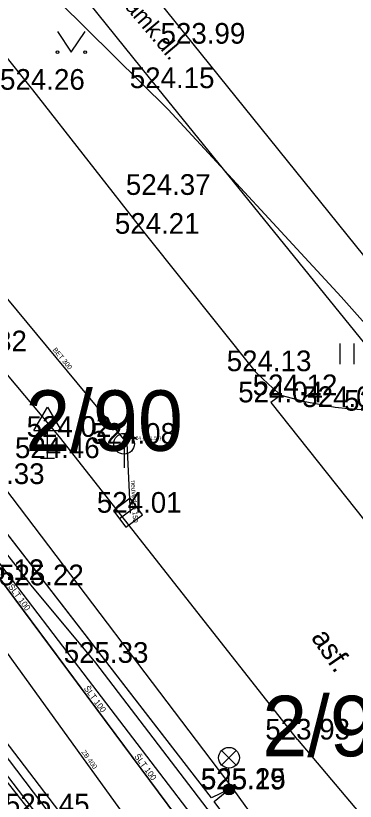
# Model space of a CAD drawing. Extents: x -668867 to -667827, y -1131943 to -1131019.
# Drawn here: x -668634.34 to -668622.05, y -1131290.21 to -1131261.74 of the extents above; entities that cross this region are included whole.
import ezdxf

# ---------------------------------------------------------------- set-up
doc = ezdxf.new("R2010")
doc.units = 0
for name, color, linetype in [('G_Bod_tecka', 7, 'Continuous'), ('G_Bod_vyska', 7, 'Continuous'), ('G_Breh_Teren', 7, 'Continuous'), ('G_Cesty_Schody', 7, 'Continuous'), ('G_Objekty_dopravni', 7, 'Continuous'), ('G_Objekty_technicke', 7, 'Continuous'), ('G_Plochy_zpevnene', 7, 'Continuous'), ('G_Popisy_povrchu', 7, 'Continuous'), ('G_Poznamky_odkaz', 7, 'Continuous'), ('G_Site-kanalizace', 7, 'Continuous'), ('G_Z_ELsilove_podz_kotovane', 7, 'Continuous'), ('G_Z_KANAL_podz_kotovane', 7, 'Continuous'), ('G_Z_KANAL_podz_priblizne', 7, 'Continuous'), ('G_Z_PLYNY_podz_geodeticky', 7, 'Continuous'), ('G_Z_SPOJE_podz_geodeticky', 7, 'Continuous'), ('G_Z_SPOJE_podz_priblizne', 7, 'Continuous'), ('G_Z_VODA_podz_kotovane', 7, 'Continuous'), ('G_Zelen-Znacky', 7, 'Continuous'), ('Vrstva 1', 7, 'Continuous'), ('Vrstva 10', 7, 'Continuous'), ('Vrstva 17', 7, 'Continuous'), ('Vrstva 2', 7, 'Continuous'), ('Vrstva 25', 7, 'Continuous'), ('Vrstva 3', 7, 'Continuous'), ('Vrstva 4', 7, 'Continuous'), ('Vrstva 8', 7, 'Continuous')]:
    doc.layers.add(name, color=color, linetype=linetype)

msp = doc.modelspace()

# ---------------------------------------------------------------- linework, layer by layer
at = {"layer": 'G_Bod_tecka'}
for p, q in [((-668627.93, -1131262.75), (-668627.93, -1131262.75)), ((-668633.73, -1131264.42), (-668633.73, -1131264.42)), ((-668629.19, -1131264.36), (-668629.19, -1131264.36)), ((-668629.19, -1131268.23), (-668629.19, -1131268.23)), ((-668629.65, -1131269.64), (-668629.65, -1131269.64)), ((-668625.68, -1131274.62), (-668625.68, -1131274.62)), ((-668624.74, -1131275.49), (-668624.74, -1131275.49)), ((-668625.1, -1131275.75), (-668625.1, -1131275.75)), ((-668622.78, -1131275.92), (-668622.78, -1131275.92)), ((-668632.76, -1131277), (-668632.76, -1131277)), ((-668630.42, -1131277.25), (-668630.42, -1131277.25)), ((-668633.19, -1131277.77), (-668633.19, -1131277.77)), ((-668630.28, -1131279.75), (-668630.28, -1131279.75)), ((-668633.78, -1131282.38), (-668633.78, -1131282.38)), ((-668631.44, -1131285.19), (-668631.44, -1131285.19)), ((-668624.14, -1131287.97), (-668624.14, -1131287.97)), ((-668626.47, -1131289.76), (-668626.47, -1131289.76)), ((-668626.62, -1131289.78), (-668626.62, -1131289.78))]:
    msp.add_line(p, q, dxfattribs=at)
at = {"layer": 'G_Breh_Teren'}
for p, q in [((-668626.47, -1131289.76), (-668637.47, -1131275.24)), ((-668612.86, -1131308.44), (-668626.47, -1131289.76))]:
    msp.add_line(p, q, dxfattribs=at)
at = {"layer": 'G_Cesty_Schody'}
for p, q in [((-668631.71, -1131285.8), (-668645.7, -1131267.47)), ((-668624.74, -1131275.49), (-668625.1, -1131275.75)), ((-668625.1, -1131275.75), (-668619.29, -1131283.1)), ((-668615.25, -1131307.31), (-668631.71, -1131285.8))]:
    msp.add_line(p, q, dxfattribs=at)
msp.add_lwpolyline([(-668659.65, -1131255.78), (-668647.48, -1131271.71), (-668624, -1131302.71)], dxfattribs=at)
at = {"layer": 'G_Objekty_dopravni'}
for p, q in [((-668633.69, -1131276.77), (-668633.19, -1131275.92)), ((-668633.19, -1131275.92), (-668632.69, -1131276.77)), ((-668633.69, -1131276.77), (-668632.69, -1131276.77)), ((-668633.19, -1131277.77), (-668633.19, -1131276.77)), ((-668633.44, -1131277.77), (-668632.94, -1131277.77))]:
    msp.add_line(p, q, dxfattribs=at)
at = {"layer": 'G_Objekty_technicke'}
for p, q in [((-668626.885, -1131288.365), (-668626.355, -1131288.895)), ((-668626.885, -1131288.895), (-668626.355, -1131288.365)), ((-668626.62, -1131289.78), (-668626.62, -1131289.005))]:
    msp.add_line(p, q, dxfattribs=at)
for centre, radius in [((-668626.62, -1131288.63), 0.375), ((-668626.62, -1131289.78), 0.2), ((-668626.62, -1131289.78), 0.18), ((-668626.62, -1131289.78), 0.16), ((-668626.62, -1131289.78), 0.14), ((-668626.62, -1131289.78), 0.12), ((-668626.62, -1131289.78), 0.1), ((-668626.62, -1131289.78), 0.08), ((-668626.62, -1131289.78), 0.06), ((-668626.62, -1131289.78), 0.04), ((-668626.62, -1131289.78), 0.02)]:
    msp.add_circle(centre, radius, dxfattribs=at)
at = {"layer": 'G_Plochy_zpevnene'}
for p, q in [((-668624.14, -1131287.97), (-668632.76, -1131277)), ((-668614.98, -1131306.7), (-668631.44, -1131285.19))]:
    msp.add_line(p, q, dxfattribs=at)
for points in [[(-668629.19, -1131264.36), (-668639.01, -1131252.18)], [(-668635.46, -1131253.41), (-668627.93, -1131262.75)], [(-668641.63, -1131254.54), (-668633.73, -1131264.42)], [(-668633.58, -1131290.68), (-668658.64, -1131257.81)], [(-668627.93, -1131262.75), (-668617.43, -1131275.79)], [(-668633.73, -1131264.42), (-668629.65, -1131269.64)], [(-668619.69, -1131276.1), (-668629.19, -1131264.36)], [(-668629.65, -1131269.64), (-668625.68, -1131274.62)], [(-668632.76, -1131277), (-668637.16, -1131271.76)], [(-668625.68, -1131274.62), (-668625.18, -1131275.1), (-668624.74, -1131275.49)], [(-668624.74, -1131275.49), (-668624.33, -1131275.6), (-668623.93, -1131275.71), (-668622.78, -1131275.92), (-668622.31, -1131275.97), (-668621.33, -1131276.05), (-668619.69, -1131276.1)], [(-668631.44, -1131285.19), (-668633.78, -1131282.38), (-668638.69, -1131276.06)], [(-668624.14, -1131287.97), (-668617.91, -1131295.36)]]:
    msp.add_lwpolyline(points, dxfattribs=at)
at = {"layer": 'G_Site-kanalizace'}
for p, q in [((-668630.42, -1131276.875), (-668630.42, -1131278.125)), ((-668629.979, -1131279.526), (-668630.581, -1131279.974))]:
    msp.add_line(p, q, dxfattribs=at)
msp.add_lwpolyline([(-668630.203, -1131279.226), (-668630.804, -1131279.675), (-668630.356, -1131280.276), (-668629.755, -1131279.827)], close=True, dxfattribs=at)
msp.add_circle((-668630.42, -1131277.25), 0.375, dxfattribs=at)
at = {"layer": 'G_Z_ELsilove_podz_kotovane'}
msp.add_lwpolyline([(-668613.41, -1131308.75), (-668627.16, -1131290.21), (-668626.62, -1131289.78), (-668627.25, -1131290.08), (-668635.78, -1131279.05), (-668635.2, -1131278.71), (-668635.51, -1131278.95), (-668638.68, -1131275.14), (-668642.06, -1131270.12), (-668644.05, -1131267.56), (-668648.26, -1131262.16), (-668651.5, -1131257.7), (-668652.12, -1131256.36), (-668652.76, -1131255.45), (-668655.53, -1131251.93), (-668657.47, -1131249.43), (-668658.07, -1131248.51), (-668658.21, -1131248.34), (-668661.39, -1131244.23), (-668661.5, -1131244.12)], dxfattribs=at)
at = {"layer": 'G_Z_KANAL_podz_kotovane'}
msp.add_lwpolyline([(-668613.41, -1131314.28), (-668615.46, -1131311.44), (-668635.34, -1131283.88), (-668638.46, -1131279.55), (-668640.2, -1131277.14), (-668643.86, -1131272.07)], dxfattribs=at)
at = {"layer": 'G_Z_KANAL_podz_priblizne'}
msp.add_line((-668630.18, -1131279.76), (-668630.31, -1131277.23), dxfattribs=at)
msp.add_lwpolyline([(-668630.31, -1131277.23), (-668652.86, -1131249.99), (-668668.9, -1131230.6)], dxfattribs=at)
at = {"layer": 'G_Z_PLYNY_podz_geodeticky'}
msp.add_lwpolyline([(-668668.12, -1131245.28), (-668667.66, -1131245.75), (-668660.13, -1131255.22), (-668654.02, -1131262.64), (-668646.38, -1131272.37), (-668640.53, -1131280.42), (-668625.57, -1131300.03), (-668616.54, -1131312.62), (-668608.03, -1131324.52), (-668599.32, -1131337.08), (-668595.28, -1131342.96), (-668595.11, -1131343.22), (-668594.9, -1131343.6), (-668594.55, -1131344.04)], dxfattribs=at)
at = {"layer": 'G_Z_SPOJE_podz_geodeticky'}
for points in [[(-668633.75, -1131260.25), (-668628.82, -1131265.13), (-668622.56, -1131271.93), (-668621.59, -1131273.01)], [(-668627.46, -1131318.01), (-668625.21, -1131315.52), (-668623.72, -1131313.04), (-668622.92, -1131309.88), (-668623.22, -1131307.28), (-668624.15, -1131304.43), (-668625.49, -1131301.67), (-668627.78, -1131298.25), (-668635.1, -1131288.95), (-668640.8, -1131281.6), (-668647.85, -1131272.48), (-668649.26, -1131273.52)]]:
    msp.add_lwpolyline(points, dxfattribs=at)
at = {"layer": 'G_Z_SPOJE_podz_priblizne'}
msp.add_lwpolyline([(-668627.46, -1131318.01), (-668625.21, -1131315.52), (-668623.72, -1131313.04), (-668622.92, -1131309.88), (-668623.22, -1131307.28), (-668624.15, -1131304.43), (-668625.49, -1131301.67), (-668627.78, -1131298.25), (-668635.1, -1131288.95), (-668640.8, -1131281.6), (-668647.85, -1131272.48), (-668649.26, -1131273.52)], dxfattribs=at)
at = {"layer": 'G_Z_VODA_podz_kotovane'}
msp.add_lwpolyline([(-668672.01, -1131235.96), (-668671.84, -1131236.17), (-668635.06, -1131281.98), (-668612.84, -1131311.89), (-668596.37, -1131335.83)], dxfattribs=at)
at = {"layer": 'G_Zelen-Znacky'}
for p, q in [((-668632.83, -1131262.31), (-668632.33, -1131263.06)), ((-668632.33, -1131263.06), (-668631.83, -1131262.31)), ((-668622.59, -1131274.36), (-668622.59, -1131273.61)), ((-668622.09, -1131274.36), (-668622.09, -1131273.61))]:
    msp.add_line(p, q, dxfattribs=at)
for centre in [(-668632.83, -1131263.06), (-668631.83, -1131263.06)]:
    msp.add_circle(centre, 0.05, dxfattribs=at)
at = {"layer": 'Vrstva 1'}
msp.add_line((-668626.62, -1131289.78), (-668626.62, -1131289.78), dxfattribs=at)
at = {"layer": 'Vrstva 10'}
msp.add_lwpolyline([(-668613.408, -1131314.282), (-668615.457, -1131311.442), (-668635.336, -1131283.884), (-668638.461, -1131279.551), (-668640.203, -1131277.136), (-668643.856, -1131272.072)], dxfattribs=at)
at = {"layer": 'Vrstva 17'}
for p, q in [((-668630.18, -1131279.76), (-668630.31, -1131277.23)), ((-668627.25, -1131290.08), (-668635.78, -1131279.05)), ((-668626.62, -1131289.78), (-668627.25, -1131290.08)), ((-668627.16, -1131290.21), (-668626.62, -1131289.78))]:
    msp.add_line(p, q, dxfattribs=at)
msp.add_lwpolyline([(-668630.31, -1131277.23), (-668652.86, -1131249.99), (-668668.897, -1131230.595)], dxfattribs=at)
at = {"layer": 'Vrstva 25'}
msp.add_lwpolyline([(-668672.011, -1131235.96), (-668671.843, -1131236.169), (-668635.055, -1131281.976), (-668612.843, -1131311.885), (-668596.37, -1131335.83)], dxfattribs=at)
at = {"layer": 'Vrstva 8'}
msp.add_line((-668630.31, -1131277.23), (-668630.31, -1131277.23), dxfattribs=at)

# ---------------------------------------------------------------- texts
at = {"layer": 'G_Bod_vyska'}
for s, p in [('523.99', (-668629.098, -1131262.75)), ('524.26', (-668634.908, -1131264.42)), ('524.15', (-668630.212, -1131264.36)), ('524.37', (-668630.354, -1131268.23)), ('524.21', (-668630.752, -1131269.64)), ('524.32', (-668637.004, -1131273.9)), ('524.13', (-668626.702, -1131274.62)), ('524.12', (-668625.762, -1131275.49)), ('524.04', (-668626.286, -1131275.75)), ('524.02', (-668623.966, -1131275.92)), ('524.01', (-668622.454, -1131276.05)), ('524.02', (-668633.946, -1131277)), ('524.08', (-668631.606, -1131277.25)), ('524.46', (-668634.368, -1131277.77)), ('525.33', (-668636.364, -1131278.71)), ('524.01', (-668631.404, -1131279.75)), ('525.12', (-668636.382, -1131282.19)), ('525.22', (-668634.944, -1131282.38)), ('525.33', (-668632.604, -1131285.19)), ('523.93', (-668625.306, -1131287.97)), ('525.19', (-668627.644, -1131289.78)), ('525.25', (-668627.634, -1131289.76)), ('525.45', (-668634.734, -1131290.68))]:
    msp.add_text(s, height=0.75, dxfattribs=at).set_placement(p)
at = {"layer": 'G_Popisy_povrchu'}
msp.add_text('zamk.dl.', height=0.6, rotation=310.0544, dxfattribs=at).set_placement((-668630.669, -1131261.108))
at = {"layer": 'G_Poznamky_odkaz'}
msp.add_text('asf.', height=0.75, rotation=304.4877, dxfattribs=at).set_placement((-668623.671, -1131284.277))
at = {"layer": 'Vrstva 2'}
msp.add_text('524 (521.57)', height=0.13163, dxfattribs=at).set_placement((-668630.105, -1131277.108))
at = {"layer": 'Vrstva 3'}
for s, height, rotation, p in [('BET 300', 0.1755, 309.598, (-668633.014, -1131273.853)), ('neuveden 150', 0.17551, 272.9609, (-668630.17, -1131278.581)), ('ZB 400', 0.1755, 305.8723, (-668631.975, -1131288.423))]:
    msp.add_text(s, height=height, rotation=rotation, dxfattribs=at).set_placement(p)
at = {"layer": 'Vrstva 4'}
for s, p in [('2/90', (-668633.996, -1131277.508)), ('2/92', (-668625.417, -1131288.578))]:
    msp.add_text(s, height=2.1939, dxfattribs=at).set_placement(p)
for p in [(-668634.627, -1131282.434), (-668631.887, -1131286.124), (-668630.061, -1131288.584)]:
    msp.add_text('ŠLT 100', height=0.2194, rotation=306.6031, dxfattribs=at).set_placement(p)

doc.saveas('drawing.dxf')
